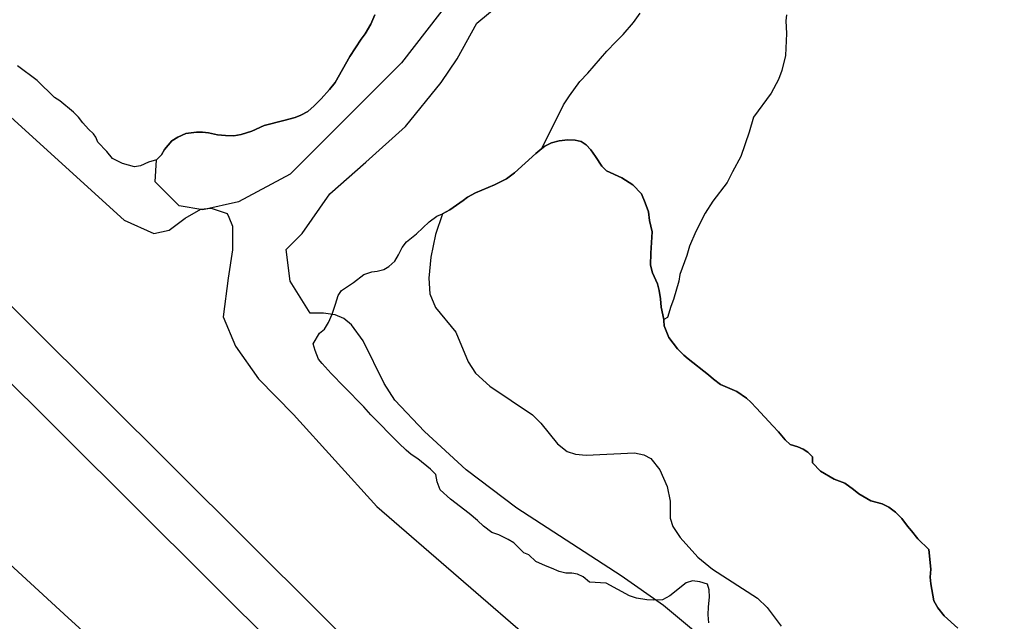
# Model space of a CAD drawing. Extents: x 3146026 to 3183936, y 897894 to 923344.
# Drawn here: x 3172415 to 3172947, y 905566 to 905894 of the extents above; entities that cross this region are included whole.
import ezdxf

# ---------------------------------------------------------------- set-up
doc = ezdxf.new("R2010")
doc.units = 0
for name, color, linetype in [('V-LEVE-TOET', 7, 'Continuous'), ('V-SITE-VEGE', 7, 'Continuous'), ('V-SURV-LINE', 7, 'Continuous'), ('V-TOPO-SHOR', 7, 'Continuous'), ('V-WETL-SWMP', 7, 'Continuous')]:
    doc.layers.add(name, color=color, linetype=linetype)

msp = doc.modelspace()

# ---------------------------------------------------------------- linework, layer by layer
at = {"layer": 'V-LEVE-TOET'}
for points in [[(3171484.1, 906747.28), (3171544.95, 906708.03), (3171612.46, 906646.39), (3171792.84, 906462.37), (3171934.13, 906316.9), (3172144.33, 906112.37), (3172408.46, 905842.87), (3172472.2, 905784.84), (3172488.52, 905777.56), (3172496.71, 905779.32), (3172505.53, 905785.85), (3172514.14, 905790.79), (3172519.73, 905791.36), (3172528.5, 905788.52), (3172529.34, 905786.37)], [(3172578.77, 905443.56), (3172441.76, 905567.86), (3172295.62, 905702.18), (3172173.95, 905821), (3172021.51, 905969.53), (3171877.65, 906118.42), (3171724.44, 906273.34), (3171584.92, 906412.22), (3171472.98, 906524.4), (3171420.74, 906568), (3171388.53, 906589.93), (3171360.09, 906606.45), (3171329.83, 906620.99), (3171291.98, 906633.38), (3171214.84, 906650.37), (3171092.45, 906676.8), (3171065.19, 906690.32), (3171032.56, 906709.06), (3171001.37, 906734.98)], [(3172529.34, 905786.37), (3172531.25, 905781.52), (3172531.38, 905768.55), (3172528.9, 905753.19), (3172526.19, 905732.05), (3172532.88, 905716.05), (3172545.56, 905698.22), (3172564.61, 905678.75), (3172610.03, 905628.61), (3172788.18, 905474.55), (3172938.44, 905328.02), (3173044.39, 905215.47), (3173079.44, 905167.58), (3173157.05, 905054.59), (3173211.71, 904943.13), (3173306.58, 904778.15), (3173401.36, 904667.06), (3173480.52, 904547.48), (3173582.49, 904366.5)]]:
    msp.add_lwpolyline(points, dxfattribs=at)
at = {"layer": 'V-SITE-VEGE'}
for p, q in [((3172690.61, 905957.32), (3172623.46, 905870.63)), ((3172664.61, 905892.31), (3172703.6, 905924.81)), ((3172606.76, 905891.71), (3172608.98, 905896.69)), ((3172603.74, 905886.34), (3172606.76, 905891.71)), ((3172653.78, 905872.8), (3172664.61, 905892.31)), ((3172601.53, 905883.56), (3172603.74, 905886.34)), ((3172595.29, 905874.02), (3172601.53, 905883.56)), ((3172623.46, 905870.63), (3172562.81, 905809.96)), ((3172587.23, 905859.89), (3172595.29, 905874.02)), ((3172645.12, 905859.8), (3172653.78, 905872.8)), ((3172584.21, 905856.12), (3172587.23, 905859.89)), ((3172625.63, 905835.96), (3172645.12, 905859.8)), ((3172579.59, 905850.95), (3172584.21, 905856.12)), ((3172575.78, 905847.18), (3172579.59, 905850.95)), ((3172568.57, 905842.03), (3172572.37, 905844.01)), ((3172572.37, 905844.01), (3172575.78, 905847.18)), ((3172548.58, 905836.36), (3172559.37, 905839.09)), ((3172559.37, 905839.09), (3172565.57, 905840.85)), ((3172565.57, 905840.85), (3172568.57, 905842.03)), ((3172505.85, 905832), (3172511.64, 905832.77)), ((3172511.64, 905832.77), (3172515.03, 905832.75)), ((3172515.03, 905832.75), (3172518.22, 905832.33)), ((3172518.22, 905832.33), (3172523.2, 905831.31)), ((3172535.98, 905831.44), (3172541.78, 905833.4)), ((3172541.78, 905833.4), (3172548.58, 905836.36)), ((3172603.97, 905816.46), (3172625.63, 905835.96)), ((3172494.22, 905823.29), (3172498.24, 905828.06)), ((3172498.24, 905828.06), (3172501.44, 905830.03)), ((3172501.44, 905830.03), (3172505.85, 905832)), ((3172523.2, 905831.31), (3172527.59, 905830.89)), ((3172527.59, 905830.89), (3172531.98, 905830.86)), ((3172531.98, 905830.86), (3172535.98, 905831.44)), ((3172709.39, 905828.08), (3172705.19, 905826.9)), ((3172714.18, 905828.65), (3172709.39, 905828.08)), ((3172718.17, 905828.43), (3172714.18, 905828.65)), ((3172721.36, 905827.61), (3172718.17, 905828.43)), ((3172724.14, 905825.8), (3172721.36, 905827.61)), ((3172492.61, 905820.5), (3172494.22, 905823.29)), ((3172700.05, 905823.86), (3172696.77, 905821.16)), ((3172701.59, 905825.13), (3172700.05, 905823.86)), ((3172705.19, 905826.9), (3172701.59, 905825.13)), ((3172726.72, 905823.19), (3172724.14, 905825.8)), ((3172729.3, 905819.59), (3172726.72, 905823.19)), ((3172489.17, 905805.62), (3172489.8, 905817.72)), ((3172489.8, 905817.72), (3172492.61, 905820.5)), ((3172584.47, 905799.12), (3172603.97, 905816.46)), ((3172696.77, 905821.16), (3172685.14, 905810.65)), ((3172732.66, 905814.18), (3172729.3, 905819.59)), ((3172735.24, 905811.77), (3172732.66, 905814.18)), ((3172743.6, 905807.93), (3172735.24, 905811.77)), ((3172562.81, 905809.96), (3172534.65, 905794.79)), ((3172680.73, 905807.28), (3172674.13, 905804.13)), ((3172685.14, 905810.65), (3172680.73, 905807.28)), ((3172749.56, 905804.1), (3172743.6, 905807.93)), ((3172502.16, 905792.62), (3172489.17, 905805.62)), ((3172674.13, 905804.13), (3172663.73, 905799.79)), ((3172754.33, 905799.09), (3172749.56, 905804.1)), ((3172569.31, 905777.45), (3172584.47, 905799.12)), ((3172657.12, 905795.44), (3172649.9, 905790.49)), ((3172659.52, 905797.42), (3172657.12, 905795.44)), ((3172663.73, 905799.79), (3172659.52, 905797.42)), ((3172756.3, 905794.29), (3172754.33, 905799.09)), ((3172515.16, 905790.45), (3172502.16, 905792.62)), ((3172534.65, 905794.79), (3172515.16, 905790.45)), ((3172649.9, 905790.49), (3172645.9, 905788.32)), ((3172758.06, 905789.29), (3172756.3, 905794.29)), ((3172645.9, 905788.32), (3172641.98, 905776.96)), ((3172758.64, 905784.7), (3172758.06, 905789.29)), ((3172760.2, 905778.5), (3172758.64, 905784.7)), ((3172560.65, 905768.78), (3172569.31, 905777.45)), ((3172641.98, 905776.96), (3172639.49, 905764.53)), ((3172759.34, 905766.73), (3172760.2, 905778.5)), ((3172562.81, 905751.45), (3172560.65, 905768.78)), ((3172639.49, 905764.53), (3172638.31, 905753.25)), ((3172759.3, 905760.34), (3172759.34, 905766.73)), ((3172760.27, 905756.15), (3172759.3, 905760.34)), ((3172638.31, 905753.25), (3172638.97, 905744.64)), ((3172763.04, 905750.15), (3172760.27, 905756.15)), ((3172573.64, 905734.11), (3172562.81, 905751.45)), ((3172764.01, 905746.35), (3172763.04, 905750.15)), ((3172638.97, 905744.64), (3172641.94, 905737.25)), ((3172764.59, 905741.96), (3172764.01, 905746.35)), ((3172764.96, 905737.36), (3172764.59, 905741.96)), ((3172641.94, 905737.25), (3172653.12, 905723.74)), ((3172766.42, 905730.62), (3172764.96, 905737.36)), ((3172580.89, 905734.17), (3172573.64, 905734.11)), ((3172587.33, 905733.2), (3172580.89, 905734.17)), ((3172591.94, 905731.18), (3172587.33, 905733.2)), ((3172596.16, 905727.8), (3172591.94, 905731.18)), ((3172602.62, 905718.95), (3172596.16, 905727.8)), ((3172766.52, 905730.17), (3172766.42, 905730.62)), ((3172766.7, 905727.18), (3172766.52, 905730.17)), ((3172769.26, 905720.77), (3172766.7, 905727.18)), ((3172653.12, 905723.74), (3172659.88, 905707.48)), ((3172774.01, 905714.56), (3172769.26, 905720.77)), ((3172614.03, 905695.67), (3172602.62, 905718.95)), ((3172777.39, 905711.15), (3172774.01, 905714.56)), ((3172779.77, 905709.14), (3172777.39, 905711.15)), ((3172659.88, 905707.48), (3172663.76, 905701.38)), ((3172790.9, 905700.5), (3172779.77, 905709.14)), ((3172663.76, 905701.38), (3172671.64, 905694.19)), ((3172793.48, 905698.09), (3172790.9, 905700.5)), ((3172619.81, 905686.55), (3172614.03, 905695.67)), ((3172671.64, 905694.19), (3172694.92, 905678.63)), ((3172797.46, 905695.27), (3172793.48, 905698.09)), ((3172806.21, 905691.43), (3172797.46, 905695.27)), ((3172811.58, 905687.81), (3172806.21, 905691.43)), ((3172635.96, 905669.54), (3172619.81, 905686.55)), ((3172813.96, 905685.6), (3172811.58, 905687.81)), ((3172816.94, 905682.19), (3172813.96, 905685.6)), ((3172694.92, 905678.63), (3172699.45, 905674.13)), ((3172825.87, 905672.56), (3172816.94, 905682.19)), ((3172699.45, 905674.13), (3172708.45, 905662.79)), ((3172658.68, 905648.61), (3172635.96, 905669.54)), ((3172829.04, 905669.35), (3172825.87, 905672.56)), ((3172832.61, 905664.94), (3172829.04, 905669.35)), ((3172708.45, 905662.79), (3172713.79, 905658.63)), ((3172835.39, 905662.53), (3172832.61, 905664.94)), ((3172839.57, 905661.11), (3172835.39, 905662.53)), ((3172713.79, 905658.63), (3172718.37, 905657.14)), ((3172718.37, 905657.14), (3172724.14, 905656.56)), ((3172724.14, 905656.56), (3172750.4, 905657.85)), ((3172750.4, 905657.85), (3172755.54, 905656.87)), ((3172755.54, 905656.87), (3172759.4, 905654.85)), ((3172842.36, 905659.9), (3172839.57, 905661.11)), ((3172844.95, 905658.29), (3172842.36, 905659.9)), ((3172847.53, 905655.68), (3172844.95, 905658.29)), ((3172759.4, 905654.85), (3172764.29, 905648.62)), ((3172847.51, 905652.48), (3172847.53, 905655.68)), ((3172851.87, 905647.87), (3172847.51, 905652.48)), ((3172686.35, 905627.79), (3172658.68, 905648.61)), ((3172764.29, 905648.62), (3172768.25, 905639.64)), ((3172859.43, 905643.64), (3172851.87, 905647.87)), ((3172865.21, 905641.41), (3172859.43, 905643.64)), ((3172869.98, 905637.99), (3172865.21, 905641.41)), ((3172768.25, 905639.64), (3172770.01, 905631.64)), ((3172872.76, 905635.58), (3172869.98, 905637.99)), ((3172879.32, 905631.75), (3172872.76, 905635.58)), ((3172770.01, 905631.64), (3172769.91, 905622.23)), ((3172885.5, 905630.12), (3172879.32, 905631.75)), ((3172889.08, 905628.3), (3172885.5, 905630.12)), ((3172743.3, 905590.78), (3172686.35, 905627.79)), ((3172892.86, 905625.49), (3172889.08, 905628.3)), ((3172896.23, 905622.08), (3172892.86, 905625.49)), ((3172769.91, 905622.23), (3172771.34, 905617.7)), ((3172899.4, 905617.87), (3172896.23, 905622.08)), ((3172771.34, 905617.7), (3172775.3, 905611.69)), ((3172901.59, 905615.46), (3172899.4, 905617.87)), ((3172904.95, 905611.05), (3172901.59, 905615.46)), ((3172775.3, 905611.69), (3172784.97, 905601.05)), ((3172910.91, 905605.23), (3172904.95, 905611.05)), ((3172912.04, 905594.45), (3172910.91, 905605.23)), ((3172784.97, 905601.05), (3172792.95, 905594.48)), ((3172792.95, 905594.48), (3172817.6, 905578.62)), ((3172911.62, 905590.06), (3172912.04, 905594.45)), ((3172766.26, 905574.61), (3172743.3, 905590.78)), ((3172912, 905586.47), (3172911.62, 905590.06)), ((3172913.75, 905577.28), (3172912, 905586.47)), ((3172817.6, 905578.62), (3172822.79, 905573.53)), ((3172915.92, 905573.47), (3172913.75, 905577.28)), ((3172798.46, 905547.95), (3172766.26, 905574.61)), ((3172822.79, 905573.53), (3172830.54, 905563.38)), ((3172919.29, 905569.06), (3172915.92, 905573.47)), ((3172926.83, 905562.24), (3172919.29, 905569.06))]:
    msp.add_line(p, q, dxfattribs=at)
at = {"layer": 'V-SURV-LINE'}
for points in [[(3171543.64, 906601.34), (3172818.31, 905332.18)], [(3172797.14, 905310.92), (3171522.47, 906580.08)]]:
    msp.add_lwpolyline(points, dxfattribs=at)
at = {"layer": 'V-TOPO-SHOR'}
for points in [[(3172608.98, 905896.69), (3172606.76, 905891.71), (3172603.74, 905886.34), (3172601.53, 905883.56), (3172595.29, 905874.02), (3172587.23, 905859.89), (3172584.21, 905856.12), (3172579.59, 905850.95), (3172575.78, 905847.18), (3172572.37, 905844.01), (3172568.57, 905842.03), (3172565.57, 905840.85), (3172559.37, 905839.09), (3172548.58, 905836.36), (3172541.78, 905833.4), (3172535.98, 905831.44), (3172531.98, 905830.86), (3172527.59, 905830.89), (3172523.2, 905831.31), (3172518.22, 905832.33), (3172515.03, 905832.75), (3172511.64, 905832.77), (3172505.85, 905832), (3172501.44, 905830.03), (3172498.24, 905828.06), (3172494.22, 905823.29), (3172492.61, 905820.5), (3172489.8, 905817.72), (3172485.6, 905816.35), (3172481.2, 905814.38), (3172477.8, 905813.8), (3172471.43, 905815.63), (3172465.86, 905818.46), (3172462.88, 905822.27), (3172457.92, 905827.28), (3172456.74, 905830.08), (3172455.55, 905831.89), (3172452.78, 905834.49), (3172449.8, 905837.9), (3172447.42, 905840.91), (3172444.64, 905843.72), (3172437.09, 905849.95), (3172434.31, 905851.76), (3172424.78, 905860.99), (3172414.05, 905869.04)], [(3172700.05, 905823.86), (3172701.59, 905825.13), (3172705.19, 905826.9), (3172709.39, 905828.08), (3172714.18, 905828.65), (3172718.17, 905828.43), (3172721.36, 905827.61), (3172724.14, 905825.8), (3172726.72, 905823.19), (3172729.3, 905819.59), (3172732.66, 905814.18), (3172735.24, 905811.77), (3172743.6, 905807.93), (3172749.56, 905804.1), (3172754.33, 905799.09), (3172756.3, 905794.29), (3172758.06, 905789.29), (3172758.64, 905784.7), (3172760.2, 905778.5), (3172759.34, 905766.73), (3172759.3, 905760.34), (3172760.28, 905756.15), (3172763.04, 905750.15), (3172764.01, 905746.35), (3172764.59, 905741.95), (3172764.96, 905737.36), (3172766.42, 905730.62)], [(3172726.01, 905587.3), (3172722.43, 905590.32), (3172719.45, 905591.73), (3172716.25, 905592.35), (3172713.06, 905592.36), (3172709.47, 905593.18), (3172705.29, 905595), (3172701.91, 905596.22), (3172696.73, 905598.64), (3172692.96, 905602.25), (3172690.17, 905603.47), (3172684.62, 905608.89), (3172681.63, 905610.7), (3172676.46, 905613.12), (3172672.67, 905614.54), (3172668.1, 905617.96), (3172664.93, 905620.97), (3172660.36, 905624.79), (3172650.22, 905632.63), (3172644.46, 905637.65), (3172642.89, 905642.05), (3172642.11, 905646.04), (3172639.34, 905649.05), (3172632.38, 905654.68), (3172628.81, 905657.09), (3172626.02, 905659.3), (3172622.05, 905663.12), (3172606.77, 905678.57), (3172603.01, 905682.98), (3172592.29, 905693.82), (3172585.15, 905701.24), (3172580.19, 905706.66), (3172578.21, 905709.07), (3172576.43, 905713.66), (3172575.26, 905717.27), (3172578.68, 905723.23), (3172581.49, 905725.41), (3172583.7, 905728.99), (3172585.73, 905733.57), (3172587.55, 905738.95), (3172588.97, 905743.73), (3172590.79, 905746.51), (3172597.2, 905750.87), (3172603.01, 905755.23), (3172607.21, 905756.6), (3172610.2, 905756.98), (3172613.8, 905757.96), (3172616.6, 905759.54), (3172619.81, 905762.52), (3172621.83, 905765.9), (3172623.84, 905769.88), (3172626.26, 905773.06), (3172631.67, 905777.42), (3172638.49, 905783.97), (3172642.7, 905786.94), (3172645.9, 905788.32), (3172649.9, 905790.49), (3172657.12, 905795.44), (3172659.52, 905797.42), (3172663.73, 905799.79), (3172674.13, 905804.13), (3172680.73, 905807.28), (3172685.14, 905810.65), (3172696.77, 905821.16), (3172700.05, 905823.86)], [(3172766.42, 905730.62), (3172766.52, 905730.17), (3172766.7, 905727.18), (3172769.26, 905720.77), (3172774.01, 905714.56), (3172777.39, 905711.15), (3172779.77, 905709.14), (3172790.9, 905700.5), (3172793.48, 905698.09), (3172797.46, 905695.27), (3172806.21, 905691.43), (3172811.58, 905687.81), (3172813.96, 905685.6), (3172816.94, 905682.19), (3172825.87, 905672.56), (3172829.04, 905669.35), (3172832.61, 905664.94), (3172835.39, 905662.53), (3172839.57, 905661.11), (3172842.36, 905659.9), (3172844.95, 905658.29), (3172847.53, 905655.68), (3172847.51, 905652.48), (3172851.87, 905647.87), (3172859.43, 905643.64), (3172865.21, 905641.41), (3172869.98, 905637.99), (3172872.76, 905635.58), (3172879.32, 905631.75), (3172885.5, 905630.12), (3172889.08, 905628.3), (3172892.86, 905625.49), (3172896.23, 905622.08), (3172899.4, 905617.87), (3172901.59, 905615.46), (3172904.95, 905611.05), (3172910.91, 905605.23), (3172912.04, 905594.45), (3172911.62, 905590.06), (3172912, 905586.47), (3172913.75, 905577.28), (3172915.92, 905573.47), (3172919.29, 905569.06), (3172926.83, 905562.24)], [(3172790.94, 905565.19), (3172790.57, 905569.58), (3172790.79, 905573.97), (3172791.42, 905579.16), (3172791.24, 905583.15), (3172790.26, 905586.35), (3172786.08, 905587.57), (3172782.09, 905588.19), (3172778.69, 905587.01), (3172769.67, 905579.88), (3172765.67, 905577.7), (3172761.08, 905577.53), (3172757.29, 905577.75), (3172751.5, 905578.58), (3172747.72, 905580), (3172734.98, 905586.85), (3172726.01, 905587.3)]]:
    msp.add_lwpolyline(points, dxfattribs=at)
at = {"layer": 'V-WETL-SWMP'}
msp.add_lwpolyline([(3172833.29, 905896.74), (3172833.08, 905893.54), (3172833.44, 905886.56), (3172832.77, 905874.59), (3172830.73, 905866.42), (3172828.91, 905861.44), (3172825.07, 905854.07), (3172815.42, 905840.96), (3172812.98, 905832.79), (3172808.52, 905819.44), (3172803.88, 905811.08), (3172801.05, 905805.31), (3172793.21, 905795.18), (3172788.99, 905788.62), (3172783.94, 905778.67), (3172780.5, 905770.7), (3172779.08, 905765.52), (3172775.23, 905755.16), (3172774.61, 905751.58), (3172771.76, 905741.61), (3172770.34, 905737.63), (3172768.51, 905731.65), (3172766.42, 905730.62), (3172764.96, 905737.36), (3172764.59, 905741.95), (3172764.01, 905746.35), (3172763.04, 905750.15), (3172760.28, 905756.15), (3172759.3, 905760.34), (3172759.34, 905766.73), (3172760.2, 905778.5), (3172758.64, 905784.7), (3172758.06, 905789.29), (3172756.3, 905794.29), (3172754.33, 905799.09), (3172749.56, 905804.1), (3172743.6, 905807.93), (3172735.24, 905811.77), (3172732.66, 905814.18), (3172729.3, 905819.58), (3172726.72, 905823.19), (3172724.14, 905825.8), (3172721.36, 905827.61), (3172718.17, 905828.43), (3172714.18, 905828.65), (3172709.39, 905828.08), (3172705.19, 905826.9), (3172701.59, 905825.13), (3172700.05, 905823.86), (3172711.76, 905847.74), (3172714.98, 905852.51), (3172720.61, 905860.46), (3172725.02, 905865.03), (3172735.47, 905876.95), (3172740.29, 905882.11), (3172744.3, 905886.08), (3172749.92, 905892.63), (3172753.54, 905897.6)], dxfattribs=at)

doc.saveas('drawing.dxf')
